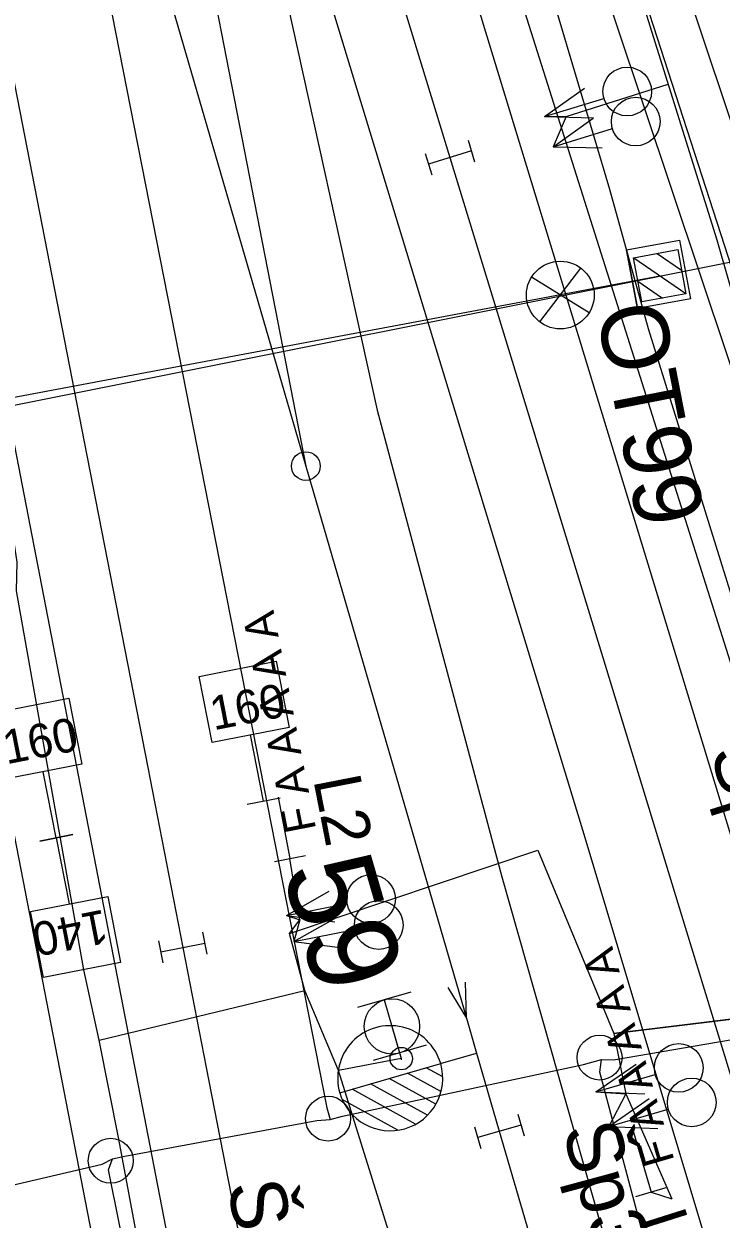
# Model space of a CAD drawing. Extents: x -545736 to -544888, y -1122892 to -1119128.
# Drawn here: x -545235.69 to -545220.17, y -1121621.77 to -1121595.16 of the extents above; entities that cross this region are included whole.
import ezdxf

# ---------------------------------------------------------------- set-up
doc = ezdxf.new("R2010")
doc.units = 0
for name, color, linetype in [('osvětlené plochy-hodnota-obrys', 7, 'Continuous'), ('Vrstva 1 - Koleje', 7, 'Continuous'), ('Vrstva 11 - Trakce', 7, 'Continuous'), ('Vrstva 12 - Trakce zaklady', 7, 'Continuous'), ('Vrstva 2 - Vyhybky', 7, 'Continuous'), ('Vrstva 25', 7, 'Continuous'), ('Vrstva 27', 7, 'Continuous'), ('Vrstva 28 - zabzar', 7, 'Continuous'), ('Vrstva 3 - Lisy - Pocitaci body', 7, 'Continuous'), ('Vrstva 35', 7, 'Continuous'), ('Vrstva 4 - Teren - stezky - prechody - plochy', 7, 'Continuous'), ('Vrstva 43', 7, 'Continuous'), ('Vrstva 44', 7, 'Continuous'), ('Vrstva 5 - Vystroj', 7, 'Continuous'), ('Vrstva 6 - Navesti', 7, 'Continuous')]:
    doc.layers.add(name, color=color, linetype=linetype)

msp = doc.modelspace()

# ---------------------------------------------------------------- linework, layer by layer
at = {"layer": 'osvětlené plochy-hodnota-obrys'}
msp.add_line((-545214.916, -1121599.46), (-545256.551, -1121607.772), dxfattribs=at)
at = {"layer": 'Vrstva 1 - Koleje'}
for points in [[(-545243.747, -1121531.464), (-545243.594, -1121532.249), (-545239.77, -1121551.878), (-545233.783, -1121573.05), (-545231.98, -1121579.201), (-545229.753, -1121586.518), (-545227.788, -1121592.956), (-545226.208, -1121598.131), (-545225.378, -1121600.85), (-545223.267, -1121607.76), (-545220.968, -1121615.275), (-545219.417, -1121620.337)], [(-545243.747, -1121531.464), (-545243.594, -1121532.249), (-545239.77, -1121551.878), (-545235.564, -1121573.464), (-545235.225, -1121575.207), (-545234.194, -1121580.5), (-545233.239, -1121585.388), (-545229.417, -1121605.003), (-545225.842, -1121617.297), (-545225.616, -1121618.075)], [(-545248.408, -1121532.36), (-545248.259, -1121533.126), (-545247.475, -1121537.15), (-545244.429, -1121552.772), (-545238.442, -1121573.954), (-545236.854, -1121579.437), (-545234.999, -1121585.807), (-545229.417, -1121605.003), (-545225.842, -1121617.297), (-545225.616, -1121618.075)], [(-545248.408, -1121532.36), (-545248.259, -1121533.126), (-545247.475, -1121537.15), (-545244.429, -1121552.772), (-545240.225, -1121574.335), (-545238.879, -1121581.23), (-545237.501, -1121588.285), (-545235.953, -1121596.229), (-545234.349, -1121604.465), (-545232.932, -1121611.716), (-545232.152, -1121615.725), (-545231.632, -1121618.395), (-545230.091, -1121626.302), (-545228.735, -1121633.259), (-545226.244, -1121646.023), (-545224.344, -1121655.776), (-545222.446, -1121665.521), (-545220.908, -1121673.435), (-545219.01, -1121683.169), (-545217.101, -1121692.961)], [(-545225.616, -1121618.075), (-545225.108, -1121619.818), (-545223.546, -1121625.178), (-545221.373, -1121632.649), (-545218.975, -1121641.029), (-545216.466, -1121650.504), (-545215.616, -1121653.926), (-545213.339, -1121663.68), (-545211.292, -1121673.464), (-545209.393, -1121683.199), (-545207.488, -1121692.987)]]:
    msp.add_lwpolyline(points, dxfattribs=at)
at = {"layer": 'Vrstva 11 - Trakce'}
for p, q in [((-545222.116, -1121600.363), (-545220.955, -1121601.163)), ((-545221.595, -1121600.267), (-545221.051, -1121600.642)), ((-545222.024, -1121600.882), (-545221.473, -1121601.262))]:
    msp.add_line(p, q, dxfattribs=at)
msp.add_lwpolyline([(-545221.136, -1121600.183), (-545220.955, -1121601.166), (-545221.938, -1121601.347), (-545222.119, -1121600.364)], close=True, dxfattribs=at)
msp.add_lwpolyline([(-545250.885, -1121606.39), (-545242.742, -1121604.753), (-545221.537, -1121600.765)], dxfattribs=at)
at = {"layer": 'Vrstva 12 - Trakce zaklady'}
for p, q in [((-545222.276, -1121600.188), (-545221.096, -1121599.971)), ((-545220.855, -1121601.28), (-545222.035, -1121601.497))]:
    msp.add_line(p, q, dxfattribs=at)
for points in [[(-545222.035, -1121601.497), (-545222.276, -1121600.188), (-545221.096, -1121599.971), (-545220.855, -1121601.28), (-545222.035, -1121601.497)], [(-545222.276, -1121600.188), (-545222.276, -1121600.188), (-545222.035, -1121601.497), (-545222.035, -1121601.497)], [(-545221.096, -1121599.971), (-545221.096, -1121599.971), (-545220.855, -1121601.28), (-545220.855, -1121601.28)]]:
    msp.add_lwpolyline(points, dxfattribs=at)
at = {"layer": 'Vrstva 2 - Vyhybky'}
for p, q in [((-545228.662, -1121618.962), (-545226.413, -1121618.309)), ((-545226.414, -1121618.309), (-545225.616, -1121618.075)), ((-545226.407, -1121618.931), (-545227.149, -1121618.523)), ((-545226.369, -1121618.605), (-545226.736, -1121618.403)), ((-545226.708, -1121619.459), (-545227.975, -1121618.763)), ((-545226.523, -1121619.214), (-545227.562, -1121618.643)), ((-545228.662, -1121618.963), (-545228.662, -1121618.962)), ((-545227.364, -1121619.792), (-545228.606, -1121619.11)), ((-545226.975, -1121619.66), (-545228.388, -1121618.883))]:
    msp.add_line(p, q, dxfattribs=at)
for points in [[(-545233.239, -1121585.388), (-545229.417, -1121605.003)], [(-545234.999, -1121585.807), (-545229.417, -1121605.003), (-545225.842, -1121617.297), (-545225.616, -1121618.075)], [(-545226.257, -1121616.613), (-545225.842, -1121617.297), (-545225.859, -1121616.497)]]:
    msp.add_lwpolyline(points, dxfattribs=at)
msp.add_circle((-545229.417, -1121605.003), 0.32, dxfattribs=at)
for centre, radius, start, end in [((-545227.537, -1121618.635), 1.17, 16.1436, 196.6131), ((-545227.537, -1121618.636), 1.171, 196.2331, 16.194)]:
    msp.add_arc(centre, radius, start, end, dxfattribs=at)
at = {"layer": 'Vrstva 25'}
for p, q in [((-545224.209, -1121601.791), (-545223.296, -1121600.592)), ((-545224.388, -1121600.792), (-545223.104, -1121601.584)), ((-545223.009, -1121601.052), (-545221.537, -1121600.765))]:
    msp.add_line(p, q, dxfattribs=at)
msp.add_lwpolyline([(-545242.742, -1121604.753), (-545221.537, -1121600.765)], dxfattribs=at)
msp.add_circle((-545223.75, -1121601.194), 0.754, dxfattribs=at)
at = {"layer": 'Vrstva 27'}
msp.add_line((-545227.283, -1121618.224), (-545227.297, -1121618.176), dxfattribs=at)
msp.add_circle((-545227.29, -1121618.2), 0.25, dxfattribs=at)
at = {"layer": 'Vrstva 28 - zabzar'}
for p, q in [((-545223.62, -1121597.22), (-545221.35, -1121596.5)), ((-545221.73, -1121621.17), (-545221.27, -1121621.32))]:
    msp.add_line(p, q, dxfattribs=at)
for points in [[(-545216.24, -1121616.87), (-545215.42, -1121616.24), (-545215.4, -1121615.37), (-545218.03, -1121607.74), (-545220.26, -1121599.97), (-545221.86, -1121594.85)], [(-545224.1, -1121597.22), (-545223.62, -1121597.22), (-545223.91, -1121597.89)], [(-545234.02, -1121617.79), (-545234.36, -1121616.22), (-545235.86, -1121607.78), (-545235.84, -1121607.14), (-545235.93, -1121606.55)], [(-545229.78, -1121615.41), (-545224.25, -1121613.56), (-545222.56, -1121617.64)], [(-545227.22, -1121622.99), (-545227.43, -1121622.51), (-545228.69, -1121618.46), (-545229.44, -1121616.68), (-545229.78, -1121615.41), (-545229.55, -1121615.11), (-545229.77, -1121613.74)], [(-545229.85, -1121615.01), (-545229.55, -1121615.11), (-545229.68, -1121615.59)], [(-545222.23, -1121715.29), (-545222.21, -1121715.31), (-545221.11, -1121715.76), (-545219.32, -1121715.69), (-545215.16, -1121714.7), (-545215.49, -1121713.47), (-545218.48, -1121699.21), (-545219.11, -1121698), (-545219.09, -1121695.58), (-545224.77, -1121666.91), (-545226.14, -1121661.07), (-545228.34, -1121648.56), (-545231.24, -1121632.53), (-545233.58, -1121619.99), (-545234.02, -1121617.79), (-545229.44, -1121616.68)], [(-545216.45, -1121616.96), (-545216.24, -1121616.87), (-545222.56, -1121617.64), (-545222.29, -1121618.98), (-545221.27, -1121621.32)], [(-545227.5, -1121617.48), (-545227.29, -1121618.2), (-545228.69, -1121618.46)], [(-545222.96, -1121618.94), (-545222.29, -1121618.98), (-545222.67, -1121619.71)]]:
    msp.add_lwpolyline(points, dxfattribs=at)
at = {"layer": 'Vrstva 3 - Lisy - Pocitaci body'}
for p, q in [((-545224.1, -1121597.22), (-545223.211, -1121596.588)), ((-545224.1, -1121597.22), (-545222.78, -1121596.817)), ((-545224.1, -1121597.22), (-545223.009, -1121597.248)), ((-545223.91, -1121597.89), (-545223.021, -1121597.257)), ((-545223.91, -1121597.89), (-545222.59, -1121597.486)), ((-545225.803, -1121597.746), (-545225.657, -1121598.224)), ((-545226.759, -1121598.038), (-545226.613, -1121598.516)), ((-545225.73, -1121597.985), (-545226.686, -1121598.277)), ((-545223.91, -1121597.89), (-545222.819, -1121597.917)), ((-545229.85, -1121615.01), (-545228.9, -1121614.473)), ((-545229.85, -1121615.01), (-545228.496, -1121614.746)), ((-545229.85, -1121615.01), (-545228.768, -1121615.15)), ((-545229.68, -1121615.59), (-545228.73, -1121615.054)), ((-545231.613, -1121615.875), (-545231.709, -1121615.384)), ((-545229.68, -1121615.59), (-545228.325, -1121615.326)), ((-545232.595, -1121616.066), (-545232.691, -1121615.575)), ((-545232.643, -1121615.82), (-545231.661, -1121615.63)), ((-545229.68, -1121615.59), (-545228.598, -1121615.731)), ((-545227.081, -1121616.716), (-545228.264, -1121617.061)), ((-545227.672, -1121616.889), (-545227.328, -1121618.071)), ((-545226.736, -1121617.899), (-545227.919, -1121618.244)), ((-545222.96, -1121618.94), (-545222.063, -1121618.319)), ((-545222.96, -1121618.94), (-545221.635, -1121618.554)), ((-545222.96, -1121618.94), (-545221.87, -1121618.982)), ((-545222.67, -1121619.71), (-545221.773, -1121619.089)), ((-545222.67, -1121619.71), (-545221.345, -1121619.324)), ((-545224.698, -1121619.438), (-545224.558, -1121619.918)), ((-545225.658, -1121619.718), (-545225.518, -1121620.198)), ((-545224.628, -1121619.678), (-545225.588, -1121619.958)), ((-545222.67, -1121619.71), (-545221.58, -1121619.752))]:
    msp.add_line(p, q, dxfattribs=at)
for centre, radius in [((-545222.261, -1121596.661), 0.542), ((-545222.071, -1121597.33), 0.542), ((-545227.963, -1121614.644), 0.542), ((-545227.793, -1121615.225), 0.542), ((-545227.499, -1121617.482), 0.616), ((-545221.114, -1121618.405), 0.542), ((-545220.824, -1121619.175), 0.542)]:
    msp.add_circle(centre, radius, dxfattribs=at)
at = {"layer": 'Vrstva 35'}
for p, q in [((-545229.78, -1121615.41), (-545224.25, -1121613.56)), ((-545234.02, -1121617.79), (-545229.44, -1121616.68)), ((-545222.56, -1121617.64), (-545216.24, -1121616.87))]:
    msp.add_line(p, q, dxfattribs=at)
at = {"layer": 'Vrstva 4 - Teren - stezky - prechody - plochy'}
for points in [[(-545188.763, -1121698.109), (-545190.715, -1121689.813), (-545195.065, -1121673.326), (-545198.286, -1121662.387), (-545202.669, -1121648.347), (-545213.282, -1121617.261), (-545221.968, -1121591.293), (-545228.066, -1121573.381), (-545232.36, -1121560.669), (-545237.333, -1121545.795), (-545240.195, -1121536.787), (-545241.095, -1121537.02)], [(-545191.805, -1121699.137), (-545194.474, -1121690.403), (-545196.452, -1121683.768), (-545199.249, -1121675.317), (-545202.803, -1121664.861), (-545207.816, -1121650.626), (-545217.94, -1121619.813), (-545226.341, -1121592.264), (-545232.146, -1121573.195), (-545235.937, -1121558.858), (-545238.806, -1121546.877), (-545241.095, -1121537.02)], [(-545193.971, -1121686.337), (-545197.84, -1121674.499), (-545201.181, -1121664.796), (-545206.38, -1121650.04), (-545211.277, -1121635.666), (-545211.697, -1121634.349), (-545221.788, -1121601.943), (-545222.646, -1121598.843), (-545224.741, -1121591.802), (-545230.27, -1121573.782), (-545232.734, -1121565.41), (-545232.396, -1121565.328)], [(-545193.971, -1121686.337), (-545193.291, -1121686.158), (-545196.613, -1121673.939), (-545198.848, -1121666.308), (-545198.841, -1121666.311), (-545199.352, -1121664.499), (-545204.149, -1121649.207), (-545214.818, -1121617.793), (-545217.576, -1121610.01), (-545218.122, -1121608.25), (-545223.778, -1121591.338), (-545229.6, -1121573.622), (-545232.396, -1121565.328)], [(-545230.058, -1121593.624), (-545229.255, -1121593.407), (-545223.205, -1121613.276), (-545220.476, -1121622.38), (-545217.216, -1121633.69), (-545214.01, -1121645.83), (-545211.204, -1121657.98), (-545206.59, -1121681.008), (-545202.547, -1121701.925)], [(-545230.058, -1121593.624), (-545227.825, -1121603.756), (-545225.054, -1121614.151), (-545222.526, -1121623.034), (-545219.417, -1121633.474), (-545215.613, -1121647.074), (-545212.994, -1121658.069), (-545207.784, -1121682.857), (-545204.102, -1121702.263)], [(-545157.45, -1122022.175), (-545154.783, -1122021.634), (-545154.868, -1122020.873), (-545158.409, -1122002.766), (-545161.985, -1121984.181), (-545167.947, -1121953.502), (-545173.012, -1121927.482), (-545183.259, -1121874.859), (-545192.216, -1121829.241), (-545202.384, -1121776.657), (-545211.092, -1121732.141), (-545220.696, -1121682.724), (-545230.205, -1121633.983), (-545237.607, -1121595.717), (-545239.248, -1121596.014)], [(-545157.45, -1122022.175), (-545157.217, -1122021.677), (-545160.795, -1122002.888), (-545164.002, -1121984.847), (-545169.404, -1121955.723), (-545174.573, -1121927.833), (-545184.757, -1121874.943), (-545193.65, -1121829.68), (-545203.839, -1121777.07), (-545212.63, -1121732.332), (-545221.738, -1121685.421), (-545231.797, -1121634.381), (-545239.248, -1121596.014)]]:
    msp.add_lwpolyline(points, dxfattribs=at)
at = {"layer": 'Vrstva 43'}
for centre in [(-545222.876, -1121618.177), (-545228.922, -1121619.536), (-545233.761, -1121620.473)]:
    msp.add_circle(centre, 0.5, dxfattribs=at)
at = {"layer": 'Vrstva 44'}
for points in [[(-545242.325, -1121551.234), (-545228.952, -1121619.296), (-545228.871, -1121619.558)], [(-545234.044, -1121557.932), (-545224.101, -1121587.707), (-545215.009, -1121615.805), (-545214.861, -1121616.079)], [(-545230.442, -1121576.232), (-545217.544, -1121617.037), (-545217.501, -1121617.32)], [(-545254.652, -1121587.661), (-545247.628, -1121623.038), (-545247.74, -1121623.395), (-545247.485, -1121623.293), (-545238.933, -1121621.629), (-545238.502, -1121621.598), (-545238.122, -1121621.525), (-545233.949, -1121620.55), (-545233.724, -1121620.432), (-545233.447, -1121620.369), (-545229.171, -1121619.576), (-545228.871, -1121619.558), (-545228.598, -1121619.483), (-545223.232, -1121618.331), (-545222.832, -1121618.218), (-545222.563, -1121618.228), (-545217.8, -1121617.408), (-545217.501, -1121617.32), (-545217.187, -1121617.189), (-545215.091, -1121616.201), (-545214.861, -1121616.079), (-545214.72, -1121616.007), (-545209.164, -1121611.407), (-545208.73, -1121611.156)], [(-545203.565, -1121700.334), (-545212.31, -1121658.192), (-545222.869, -1121618.503), (-545222.832, -1121618.218)], [(-545225.704, -1121660.962), (-545233.807, -1121620.679), (-545233.724, -1121620.432)]]:
    msp.add_lwpolyline(points, dxfattribs=at)
at = {"layer": 'Vrstva 5 - Vystroj'}
for p, q in [((-545230.357, -1121612.462), (-545230.645, -1121610.99)), ((-545234.974, -1121613.282), (-545235.262, -1121611.81)), ((-545230.725, -1121612.534), (-545229.989, -1121612.39)), ((-545234.606, -1121613.21), (-545235.342, -1121613.354)), ((-545235.342, -1121613.354), (-545234.606, -1121613.21)), ((-545234.974, -1121613.282), (-545234.687, -1121614.754))]:
    msp.add_line(p, q, dxfattribs=at)
for points in [[(-545229.786, -1121610.822), (-545231.503, -1121611.158), (-545231.791, -1121609.686), (-545230.074, -1121609.35)], [(-545234.403, -1121611.642), (-545236.12, -1121611.978), (-545236.408, -1121610.506), (-545234.691, -1121610.17)], [(-545235.546, -1121614.922), (-545233.828, -1121614.587), (-545233.541, -1121616.059), (-545235.259, -1121616.394)]]:
    msp.add_lwpolyline(points, close=True, dxfattribs=at)
at = {"layer": 'Vrstva 6 - Navesti'}
for p, q in [((-545230.035, -1121612.38), (-545229.77, -1121613.74)), ((-545230.114, -1121613.807), (-545229.426, -1121613.673)), ((-545222.117, -1121619.839), (-545221.73, -1121621.17)), ((-545222.066, -1121621.268), (-545221.394, -1121621.072))]:
    msp.add_line(p, q, dxfattribs=at)

# ---------------------------------------------------------------- texts
at = {"layer": 'Vrstva 2 - Vyhybky'}
msp.add_text('59', height=2, rotation=286.2136, dxfattribs=at).set_placement((-545229.951, -1121614.001))
at = {"layer": 'Vrstva 25'}
msp.add_text('OT99', height=1.5, rotation=281.026, dxfattribs=at).set_placement((-545222.959, -1121601.514))
at = {"layer": 'Vrstva 43'}
for s, rotation, p in [('Šp332', 287.3835, (-545220.428, -1121611.368)), ('Šp324', 285.1553, (-545223.711, -1121619.777)), ('Šp323', 281.0323, (-545231.172, -1121621.012))]:
    msp.add_text(s, height=1.25, rotation=rotation, dxfattribs=at).set_placement(p)
at = {"layer": 'Vrstva 5 - Vystroj'}
for s, rotation, p in [('160', 11.0575, (-545231.468, -1121610.889)), ('160', 11.0575, (-545236.082, -1121611.646)), ('140', 191.0338, (-545233.911, -1121614.874))]:
    msp.add_text(s, height=0.75, rotation=rotation, dxfattribs=at).set_placement(p)
at = {"layer": 'Vrstva 6 - Navesti'}
for s, height, rotation, p in [('  F A A A A A ', 0.7, 101.0403, (-545229.083, -1121613.606)), ('L2', 1.05, 281.041, (-545229.251, -1121611.988)), ('  F A A A A A ', 0.7, 106.2247, (-545221.058, -1121620.974)), ('L4', 1.05, 287.6104, (-545222.002, -1121621.758))]:
    msp.add_text(s, height=height, rotation=rotation, dxfattribs=at).set_placement(p)

doc.saveas('drawing.dxf')
